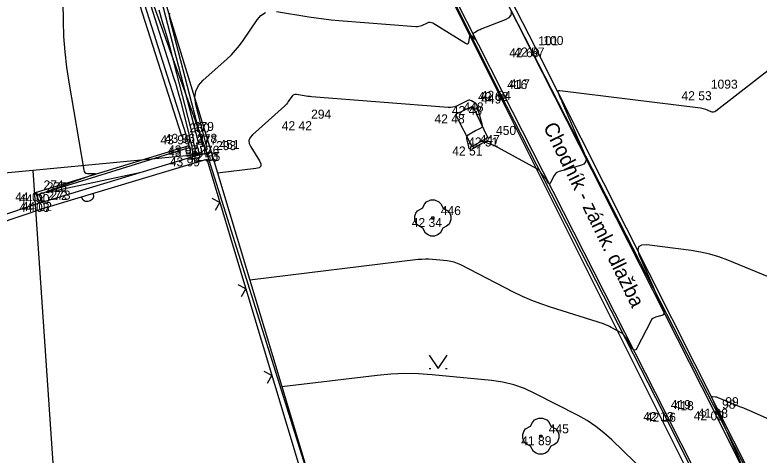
# Model space of a CAD drawing. Extents: x -702257 to -701487, y -1009871 to -1008841.
# Drawn here: x -701730.66 to -701710.05, y -1009090.17 to -1009077.99 of the extents above; entities that cross this region are included whole.
import ezdxf

# ---------------------------------------------------------------- set-up
doc = ezdxf.new("R2010")
doc.units = 0
for name, color, linetype in [('Ex_Major Contours', 7, 'Continuous'), ('Ex_Minor Contours', 7, 'Continuous'), ('Z_betonova_konstrukce', 7, 'Continuous'), ('Z_body', 7, 'Continuous'), ('Z_body_cisla', 7, 'Continuous'), ('Z_body_vysky_redukovane', 7, 'Continuous'), ('Z_chodnik', 7, 'Continuous'), ('Z_katastr_hranice', 7, 'Continuous'), ('Z_komunikace', 7, 'Continuous'), ('Z_obruba', 7, 'Continuous'), ('Z_ploty', 7, 'Continuous'), ('Z_ploty_znacky', 7, 'Continuous'), ('Z_popisy', 7, 'Continuous'), ('Z_rozhranni', 7, 'Continuous'), ('Z_site_nerozlisene_znaky', 7, 'Continuous'), ('Z_zelen_jednotliva', 7, 'Continuous'), ('Z_zlabek', 7, 'Continuous'), ('Z_znaky_kultur', 7, 'Continuous')]:
    doc.layers.add(name, color=color, linetype=linetype)

# ---------------------------------------------------------------- blocks, each defined once
blk = doc.blocks.new('POINT_DISPLAY')
blk.add_line((0, 0), (0, 0))
blk = doc.blocks.new('Z24')
for p, q in [((-0.23, 0.38), (-0.17, 0.45)), ((-0.17, 0.45), (-0.05, 0.5)), ((-0.05, 0.5), (0.05, 0.5)), ((0.05, 0.5), (0.17, 0.45)), ((0.17, 0.45), (0.23, 0.38)), ((-0.42, 0.2), (-0.28, 0.28)), ((-0.28, 0.28), (-0.23, 0.38)), ((0.23, 0.38), (0.28, 0.28)), ((0.28, 0.28), (0.42, 0.2)), ((-0.5, 0.05), (-0.47, 0.13)), ((-0.5, -0.05), (-0.5, 0.05)), ((-0.47, 0.13), (-0.42, 0.2)), ((-0.03, -0.03), (-0.03, 0.03)), ((-0.03, 0.03), (0.03, 0.03)), ((0.03, 0.03), (0.03, -0.03)), ((0.42, 0.2), (0.47, 0.13)), ((0.47, 0.13), (0.5, 0.05)), ((0.5, 0.05), (0.5, -0.05)), ((-0.45, -0.17), (-0.5, -0.05)), ((-0.38, -0.23), (-0.45, -0.17)), ((0.03, -0.03), (-0.03, -0.03)), ((0.45, -0.17), (0.38, -0.23)), ((0.5, -0.05), (0.45, -0.17)), ((-0.28, -0.28), (-0.38, -0.23)), ((-0.2, -0.42), (-0.28, -0.28)), ((0.28, -0.28), (0.2, -0.42)), ((0.38, -0.23), (0.28, -0.28)), ((-0.13, -0.47), (-0.2, -0.42)), ((-0.05, -0.5), (-0.13, -0.47)), ((0.05, -0.5), (-0.05, -0.5)), ((0.13, -0.47), (0.05, -0.5)), ((0.2, -0.42), (0.13, -0.47))]:
    blk.add_line(p, q)
blk = doc.blocks.new('Z216')
for p, q in [((-0.17, 0), (-0.15, 0.1)), ((-0.15, 0.1), (-0.1, 0.15)), ((-0.1, 0.15), (-0.03, 0.17)), ((-0.03, 0.17), (0.03, 0.17)), ((0.03, 0.17), (0.1, 0.15)), ((0.1, 0.15), (0.15, 0.1)), ((0.15, 0.1), (0.17, 0))]:
    blk.add_line(p, q)
blk = doc.blocks.new('Z212')
for p, q in [((-0.17, 0.17), (0, 0)), ((0, 0), (0.17, 0.17))]:
    blk.add_line(p, q)
blk = doc.blocks.new('Z314')
for p, q in [((-0.25, 0.17), (0, -0.2)), ((0, -0.2), (0.25, 0.17)), ((-0.25, -0.2), (-0.2, -0.2)), ((0.2, -0.2), (0.25, -0.2))]:
    blk.add_line(p, q)

msp = doc.modelspace()

# ---------------------------------------------------------------- linework, layer by layer
at = {"layer": 'Ex_Major Contours'}
for points in [[(-701729.393, -1009074.507), (-701729.328, -1009078.159), (-701729.313, -1009078.585), (-701729.281, -1009079.008), (-701729.234, -1009079.431), (-701729.17, -1009079.852), (-701728.758, -1009082.286), (-701728.746, -1009082.324), (-701728.725, -1009082.352), (-701728.695, -1009082.369), (-701728.655, -1009082.375), (-701728.478, -1009082.378), (-701728.445, -1009082.381), (-701728.433, -1009082.387), (-701728.442, -1009082.396), (-701728.473, -1009082.409), (-701729.598, -1009082.808), (-701729.747, -1009082.864), (-701729.795, -1009082.892), (-701729.74, -1009082.891), (-701729.582, -1009082.861), (-701727.163, -1009082.343)], [(-701725.471, -1009081.844), (-701725.49, -1009081.757), (-701725.491, -1009081.752), (-701725.491, -1009081.747), (-701725.491, -1009081.737), (-701725.491, -1009081.732), (-701725.492, -1009081.727), (-701725.518, -1009081.638), (-701725.519, -1009081.631), (-701725.517, -1009081.626), (-701725.512, -1009081.623), (-701725.505, -1009081.622), (-701725.471, -1009081.621), (-701725.463, -1009081.62), (-701725.459, -1009081.616), (-701725.457, -1009081.611), (-701725.458, -1009081.604), (-701726.37, -1009078.083), (-701726.38, -1009078.009), (-701726.371, -1009077.941)], [(-701713.193, -1009090.665), (-701714.135, -1009089.747), (-701714.349, -1009089.554), (-701714.576, -1009089.378), (-701714.815, -1009089.219), (-701715.067, -1009089.078), (-701716.261, -1009088.466), (-701716.55, -1009088.334), (-701716.848, -1009088.231), (-701717.154, -1009088.157), (-701717.468, -1009088.111), (-701719.11, -1009087.949), (-701719.49, -1009087.923), (-701719.869, -1009087.916), (-701720.249, -1009087.931), (-701720.628, -1009087.967), (-701723.268, -1009088.288)], [(-701707.024, -1009090.409), (-701710.161, -1009089.014), (-701710.267, -1009088.967), (-701710.373, -1009088.922), (-701710.479, -1009088.877), (-701710.585, -1009088.833), (-701711.189, -1009088.585), (-701711.207, -1009088.578), (-701711.226, -1009088.573), (-701711.245, -1009088.569), (-701711.264, -1009088.566), (-701711.342, -1009088.556), (-701711.358, -1009088.556), (-701711.367, -1009088.561), (-701711.37, -1009088.572), (-701711.365, -1009088.587), (-701711.265, -1009088.815), (-701711.246, -1009088.859), (-701711.226, -1009088.903), (-701711.207, -1009088.947), (-701711.187, -1009088.99), (-701710.428, -1009090.683)]]:
    msp.add_lwpolyline(points, dxfattribs=at)
at = {"layer": 'Ex_Minor Contours'}
for points in [[(-701727.93, -1009074.461), (-701726.269, -1009079.718), (-701726.218, -1009079.88), (-701726.171, -1009080.042), (-701726.125, -1009080.205), (-701726.081, -1009080.369), (-701725.827, -1009081.351), (-701725.827, -1009081.354), (-701725.83, -1009081.355), (-701725.837, -1009081.355), (-701725.84, -1009081.356), (-701725.84, -1009081.358), (-701725.764, -1009081.618), (-701725.763, -1009081.624), (-701725.762, -1009081.63), (-701725.761, -1009081.636), (-701725.761, -1009081.642), (-701725.763, -1009081.668), (-701725.763, -1009081.674), (-701725.763, -1009081.68), (-701725.762, -1009081.686), (-701725.761, -1009081.692), (-701725.713, -1009081.909)], [(-701725.552, -1009081.865), (-701725.581, -1009081.735), (-701725.582, -1009081.728), (-701725.582, -1009081.721), (-701725.581, -1009081.705), (-701725.581, -1009081.702), (-701725.581, -1009081.698), (-701725.582, -1009081.694), (-701725.583, -1009081.691), (-701725.625, -1009081.545), (-701725.626, -1009081.54), (-701725.624, -1009081.536), (-701725.621, -1009081.533), (-701725.616, -1009081.533), (-701725.59, -1009081.532), (-701725.585, -1009081.531), (-701725.582, -1009081.529), (-701725.58, -1009081.525), (-701725.581, -1009081.519), (-701726.67, -1009077.319)], [(-701725.632, -1009081.887), (-701725.671, -1009081.714), (-701725.672, -1009081.709), (-701725.672, -1009081.704), (-701725.673, -1009081.699), (-701725.672, -1009081.694), (-701725.671, -1009081.674), (-701725.671, -1009081.669), (-701725.671, -1009081.664), (-701725.672, -1009081.659), (-701725.673, -1009081.654), (-701725.732, -1009081.452), (-701725.733, -1009081.448), (-701725.732, -1009081.446), (-701725.73, -1009081.444), (-701725.726, -1009081.444), (-701725.71, -1009081.443), (-701725.706, -1009081.443), (-701725.704, -1009081.441), (-701725.703, -1009081.439), (-701725.704, -1009081.435), (-701726.261, -1009079.285), (-701726.357, -1009078.926), (-701726.457, -1009078.569), (-701726.562, -1009078.212), (-701726.672, -1009077.858)], [(-701725.391, -1009081.822), (-701725.4, -1009081.778), (-701725.401, -1009081.774), (-701725.4, -1009081.766), (-701725.401, -1009081.764), (-701725.412, -1009081.725), (-701725.413, -1009081.719), (-701725.412, -1009081.714), (-701725.408, -1009081.712), (-701725.402, -1009081.711), (-701725.351, -1009081.71), (-701725.342, -1009081.708), (-701725.336, -1009081.704), (-701725.334, -1009081.697), (-701725.335, -1009081.688), (-701725.652, -1009080.464), (-701725.678, -1009080.274), (-701725.653, -1009080.099), (-701725.577, -1009079.94), (-701725.45, -1009079.797), (-701724.794, -1009079.211), (-701724.669, -1009079.093), (-701724.552, -1009078.967), (-701724.443, -1009078.835), (-701724.343, -1009078.696), (-701723.956, -1009078.125), (-701723.85, -1009078.003), (-701723.726, -1009077.924)], [(-701723.422, -1009077.894), (-701722.524, -1009078.04), (-701722.318, -1009078.071), (-701722.11, -1009078.098), (-701721.903, -1009078.121), (-701721.695, -1009078.139), (-701719.557, -1009078.307), (-701719.515, -1009078.308), (-701719.474, -1009078.303), (-701719.434, -1009078.292), (-701719.395, -1009078.277), (-701719.241, -1009078.203), (-701719.203, -1009078.19), (-701719.165, -1009078.187), (-701719.128, -1009078.194), (-701719.092, -1009078.211), (-701718.17, -1009078.777), (-701718.141, -1009078.789), (-701718.119, -1009078.788), (-701718.103, -1009078.772), (-701718.092, -1009078.743), (-701718.061, -1009078.583), (-701718.053, -1009078.56), (-701718.042, -1009078.55), (-701718.027, -1009078.553), (-701718.009, -1009078.569), (-701717.926, -1009078.662), (-701717.911, -1009078.677), (-701717.903, -1009078.681), (-701717.903, -1009078.672), (-701717.911, -1009078.652), (-701717.959, -1009078.549), (-701717.966, -1009078.524), (-701717.964, -1009078.503), (-701717.953, -1009078.485), (-701717.932, -1009078.47), (-701717.83, -1009078.414), (-701717.805, -1009078.401), (-701717.779, -1009078.389), (-701717.752, -1009078.377), (-701717.725, -1009078.366), (-701717.073, -1009078.117), (-701716.976, -1009078.063), (-701716.921, -1009077.991), (-701716.907, -1009077.902)], [(-701709.107, -1009078.989), (-701711.253, -1009080.649), (-701711.284, -1009080.668), (-701711.316, -1009080.677), (-701711.35, -1009080.677), (-701711.384, -1009080.667), (-701711.527, -1009080.609), (-701711.562, -1009080.595), (-701711.599, -1009080.584), (-701711.636, -1009080.576), (-701711.674, -1009080.57), (-701715.576, -1009080.086), (-701715.607, -1009080.086), (-701715.625, -1009080.096), (-701715.63, -1009080.117), (-701715.621, -1009080.147), (-701715.559, -1009080.288), (-701715.544, -1009080.323), (-701715.528, -1009080.359), (-701715.513, -1009080.394), (-701715.498, -1009080.429), (-701714.871, -1009081.877), (-701714.845, -1009081.975), (-701714.858, -1009082.055), (-701714.911, -1009082.115), (-701715.004, -1009082.156), (-701715.591, -1009082.322), (-701715.634, -1009082.339), (-701715.671, -1009082.363), (-701715.702, -1009082.394), (-701715.727, -1009082.433), (-701715.838, -1009082.647), (-701715.848, -1009082.663), (-701715.859, -1009082.669), (-701715.871, -1009082.664), (-701715.883, -1009082.649), (-701715.931, -1009082.57), (-701715.944, -1009082.55), (-701715.957, -1009082.531), (-701715.97, -1009082.512), (-701715.984, -1009082.494), (-701716.094, -1009082.35), (-701716.119, -1009082.321), (-701716.146, -1009082.296), (-701716.175, -1009082.273), (-701716.207, -1009082.253), (-701717.392, -1009081.607), (-701717.418, -1009081.594), (-701717.443, -1009081.583), (-701717.47, -1009081.572), (-701717.497, -1009081.563), (-701717.605, -1009081.528), (-701717.632, -1009081.523), (-701717.658, -1009081.523), (-701717.684, -1009081.528), (-701717.709, -1009081.539), (-701717.982, -1009081.694), (-701718.023, -1009081.711), (-701718.056, -1009081.708), (-701718.08, -1009081.685), (-701718.095, -1009081.643), (-701718.143, -1009081.416), (-701718.146, -1009081.377), (-701718.137, -1009081.344), (-701718.118, -1009081.315), (-701718.087, -1009081.292), (-701717.905, -1009081.189), (-701717.886, -1009081.178), (-701717.866, -1009081.167), (-701717.847, -1009081.157), (-701717.827, -1009081.148), (-701717.747, -1009081.109), (-701717.73, -1009081.098), (-701717.72, -1009081.084), (-701717.716, -1009081.067), (-701717.718, -1009081.047), (-701717.861, -1009080.509), (-701717.871, -1009080.483), (-701717.884, -1009080.461), (-701717.902, -1009080.441), (-701717.924, -1009080.425), (-701718.02, -1009080.366), (-701718.044, -1009080.354), (-701718.068, -1009080.35), (-701718.093, -1009080.352), (-701718.119, -1009080.361), (-701718.418, -1009080.504), (-701718.477, -1009080.528), (-701718.538, -1009080.544), (-701718.6, -1009080.551), (-701718.664, -1009080.55), (-701722.449, -1009080.253), (-701722.499, -1009080.249), (-701722.55, -1009080.243), (-701722.6, -1009080.237), (-701722.65, -1009080.229), (-701722.867, -1009080.194), (-701722.907, -1009080.193), (-701722.941, -1009080.201), (-701722.971, -1009080.22), (-701722.997, -1009080.25), (-701723.091, -1009080.388), (-701723.115, -1009080.422), (-701723.141, -1009080.454), (-701723.17, -1009080.485), (-701723.2, -1009080.513), (-701724.084, -1009081.303), (-701724.151, -1009081.38), (-701724.181, -1009081.463), (-701724.174, -1009081.551), (-701724.132, -1009081.644), (-701723.889, -1009082.025), (-701723.85, -1009082.11), (-701723.854, -1009082.175), (-701723.902, -1009082.219), (-701723.992, -1009082.243), (-701725.052, -1009082.372)], [(-701709.033, -1009085.55), (-701710.921, -1009084.776), (-701711.168, -1009084.684), (-701711.42, -1009084.609), (-701711.677, -1009084.551), (-701711.938, -1009084.51), (-701713.167, -1009084.357), (-701713.311, -1009084.358), (-701713.394, -1009084.405), (-701713.415, -1009084.498), (-701713.375, -1009084.636), (-701713.024, -1009085.435), (-701712.987, -1009085.519), (-701712.95, -1009085.603), (-701712.913, -1009085.688), (-701712.877, -1009085.773), (-701712.694, -1009086.196), (-701712.683, -1009086.234), (-701712.689, -1009086.265), (-701712.709, -1009086.289), (-701712.746, -1009086.305), (-701712.922, -1009086.355), (-701712.963, -1009086.371), (-701712.999, -1009086.394), (-701713.029, -1009086.424), (-701713.053, -1009086.461), (-701713.44, -1009087.214), (-701713.47, -1009087.258), (-701713.501, -1009087.273), (-701713.534, -1009087.26), (-701713.567, -1009087.219), (-701713.757, -1009086.909), (-701713.763, -1009086.899), (-701713.77, -1009086.889), (-701713.777, -1009086.879), (-701713.784, -1009086.869), (-701713.814, -1009086.83), (-701713.822, -1009086.82), (-701713.831, -1009086.812), (-701713.841, -1009086.805), (-701713.851, -1009086.798), (-701714.146, -1009086.638), (-701714.199, -1009086.61), (-701714.254, -1009086.585), (-701714.309, -1009086.563), (-701714.366, -1009086.544), (-701715.833, -1009086.079), (-701716.094, -1009085.99), (-701716.351, -1009085.89), (-701716.604, -1009085.78), (-701716.852, -1009085.659), (-701718.312, -1009084.91), (-701718.403, -1009084.869), (-701718.497, -1009084.836), (-701718.594, -1009084.813), (-701718.693, -1009084.798), (-701719.095, -1009084.759), (-701719.196, -1009084.752), (-701719.296, -1009084.75), (-701719.397, -1009084.754), (-701719.497, -1009084.763), (-701724.16, -1009085.33)]]:
    msp.add_lwpolyline(points, dxfattribs=at)
at = {"layer": 'Z_betonova_konstrukce'}
msp.add_line((-701726.83, -1009076.56), (-701725.23, -1009081.78), dxfattribs=at)
at = {"layer": 'Z_chodnik'}
for p, q in [((-701721.85, -1009070.82), (-701717.18, -1009080.09)), ((-701717.18, -1009080.09), (-701712.65, -1009089)), ((-701712.65, -1009089), (-701708.35, -1009097.45))]:
    msp.add_line(p, q, dxfattribs=at)
at = {"layer": 'Z_katastr_hranice'}
for p, q in [((-701694.46, -1009121.65), (-701719.83, -1009072.18)), ((-701701.55, -1009111.59), (-701721.16, -1009072.35)), ((-701728.42, -1009073.28), (-701725.34, -1009081.83)), ((-701725.34, -1009081.83), (-701730.17, -1009082.29)), ((-701719.22, -1009101.25), (-701725.34, -1009081.83)), ((-701730.17, -1009082.29), (-701734.93, -1009082.74)), ((-701730.17, -1009082.29), (-701729.53, -1009091.63))]:
    msp.add_line(p, q, dxfattribs=at)
at = {"layer": 'Z_komunikace'}
for p, q in [((-701716.25, -1009078.89), (-701720.71, -1009070.16)), ((-701711.21, -1009088.89), (-701716.25, -1009078.89)), ((-701705.72, -1009099.73), (-701711.21, -1009088.89))]:
    msp.add_line(p, q, dxfattribs=at)
at = {"layer": 'Z_obruba'}
for p, q in [((-701716.39, -1009078.91), (-701720.34, -1009071.11)), ((-701721.49, -1009071.65), (-701717.25, -1009080.12)), ((-701711.3, -1009088.96), (-701716.39, -1009078.91)), ((-701717.25, -1009080.12), (-701712.72, -1009088.98)), ((-701730, -1009082.95), (-701725.84, -1009081.66)), ((-701725.84, -1009081.66), (-701725.84, -1009081.6)), ((-701730, -1009082.95), (-701729.91, -1009083.17)), ((-701712.72, -1009088.98), (-701708.42, -1009097.51)), ((-701705.87, -1009099.77), (-701711.3, -1009088.96))]:
    msp.add_line(p, q, dxfattribs=at)
at = {"layer": 'Z_ploty'}
for p, q in [((-701725.23, -1009081.78), (-701725.31, -1009081.8)), ((-701725.23, -1009081.78), (-701721.2, -1009095.15)), ((-701729.91, -1009083.17), (-701725.79, -1009081.93)), ((-701729.86, -1009083.34), (-701725.35, -1009081.98)), ((-701725.79, -1009081.93), (-701725.31, -1009081.8)), ((-701725.35, -1009081.98), (-701721.37, -1009095.2)), ((-701732.69, -1009084.09), (-701729.98, -1009083.19)), ((-701729.98, -1009083.19), (-701729.91, -1009083.17)), ((-701732.63, -1009084.26), (-701729.86, -1009083.34))]:
    msp.add_line(p, q, dxfattribs=at)
at = {"layer": 'Z_rozhranni'}
for p, q in [((-701725.93, -1009081.28), (-701728.49, -1009073.23)), ((-701725.84, -1009081.6), (-701725.93, -1009081.28)), ((-701730.09, -1009082.9), (-701725.84, -1009081.6)), ((-701730.09, -1009082.9), (-701729.98, -1009083.19))]:
    msp.add_line(p, q, dxfattribs=at)
at = {"layer": 'Z_site_nerozlisene_znaky'}
for p, q in [((-701717.98, -1009080.51), (-701718.46, -1009080.74)), ((-701717.57, -1009081.38), (-701717.98, -1009080.51)), ((-701718.46, -1009080.74), (-701718.01, -1009081.63)), ((-701718.01, -1009081.63), (-701717.57, -1009081.38))]:
    msp.add_line(p, q, dxfattribs=at)
at = {"layer": 'Z_zlabek'}
for q in [(-701728.61, -1009073.27), (-701725.93, -1009081.28)]:
    msp.add_line((-701726.05, -1009081.32), q, dxfattribs=at)

# ---------------------------------------------------------------- block references
at = {"layer": 'Z_body'}
for p in [(-701716.25, -1009078.89), (-701716.39, -1009078.91), (-701717.25, -1009080.12), (-701717.18, -1009080.09), (-701711.62, -1009080.1), (-701717.98, -1009080.51), (-701718.46, -1009080.74), (-701722.69, -1009080.93), (-701726.05, -1009081.32), (-701725.93, -1009081.28), (-701717.57, -1009081.38), (-701725.84, -1009081.6), (-701725.84, -1009081.66), (-701725.23, -1009081.78), (-701718.01, -1009081.63), (-701725.79, -1009081.93), (-701725.31, -1009081.8), (-701730.09, -1009082.9), (-701730, -1009082.95), (-701729.98, -1009083.19), (-701729.91, -1009083.17), (-701719.09, -1009083.61), (-701712.72, -1009088.98), (-701711.3, -1009088.96), (-701711.21, -1009088.89), (-701712.65, -1009089), (-701716.1, -1009089.65)]:
    msp.add_blockref('POINT_DISPLAY', p, dxfattribs=at)
at = {"layer": 'Z_ploty_znacky'}
for name, p, rotation in [('Z216', (-701728.66, -1009082.98), -163.2), ('Z212', (-701724.99, -1009083.18), 106.80000000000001), ('Z212', (-701724.27, -1009085.57), 106.80000000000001), ('Z212', (-701723.55, -1009087.97), 106.80000000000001)]:
    msp.add_blockref(name, p, dxfattribs=dict(at, rotation=rotation))
at = {"layer": 'Z_zelen_jednotliva'}
for p in [(-701719.09, -1009083.61), (-701716.1, -1009089.65)]:
    msp.add_blockref('Z24', p, dxfattribs=at)
at = {"layer": 'Z_znaky_kultur'}
msp.add_blockref('Z314', (-701718.94, -1009087.58), dxfattribs=at)

# ---------------------------------------------------------------- texts
at = {"layer": 'Z_body_cisla'}
for s, p in [('101', (-701716.17, -1009078.83)), ('100', (-701716.03, -1009078.82)), ('416', (-701717.03, -1009080.04)), ('417', (-701716.96, -1009080.02)), ('1093', (-701711.39, -1009080.03)), ('449', (-701717.75, -1009080.44)), ('448', (-701718.24, -1009080.66)), ('294', (-701722.46, -1009080.86)), ('279', (-701725.71, -1009081.2)), ('280', (-701725.83, -1009081.24)), ('450', (-701717.34, -1009081.31)), ('278', (-701725.62, -1009081.53)), ('277', (-701725.62, -1009081.58)), ('447', (-701717.79, -1009081.56)), ('293', (-701725.09, -1009081.73)), ('451', (-701725, -1009081.7)), ('276', (-701725.56, -1009081.86)), ('274', (-701729.87, -1009082.82)), ('275', (-701729.78, -1009082.87)), ('272', (-701729.76, -1009083.11)), ('273', (-701729.68, -1009083.1)), ('446', (-701718.87, -1009083.53)), ('99', (-701710.99, -1009088.82)), ('419', (-701712.5, -1009088.9)), ('418', (-701712.42, -1009088.93)), ('98', (-701711.08, -1009088.89)), ('445', (-701715.88, -1009089.57))]:
    msp.add_text(s, height=0.25, dxfattribs=at).set_placement(p)
at = {"layer": 'Z_body_vysky_redukovane'}
for s, p in [('42 57', (-701716.833, -1009079.14)), ('42 69', (-701716.973, -1009079.16)), ('42 62', (-701717.833, -1009080.37)), ('42 64', (-701717.763, -1009080.34)), ('42 53', (-701712.203, -1009080.35)), ('42 48', (-701718.563, -1009080.76)), ('42 48', (-701719.043, -1009080.99)), ('42 42', (-701723.273, -1009081.18)), ('43 96', (-701726.633, -1009081.57)), ('43 96', (-701726.513, -1009081.53)), ('42 51', (-701718.112, -1009081.63)), ('43 97', (-701726.423, -1009081.85)), ('43 96', (-701726.423, -1009081.91)), ('42 55', (-701725.813, -1009082.03)), ('42 51', (-701718.552, -1009081.88)), ('43 99', (-701726.373, -1009082.18)), ('42 50', (-701725.873, -1009082.05)), ('44 02', (-701730.653, -1009083.15)), ('44 00', (-701730.542, -1009083.2)), ('44 03', (-701730.542, -1009083.44)), ('44 02', (-701730.473, -1009083.42)), ('42 34', (-701719.673, -1009083.86)), ('42 13', (-701713.262, -1009089.23)), ('42 16', (-701713.192, -1009089.25)), ('42 09', (-701711.863, -1009089.21)), ('41 98', (-701711.752, -1009089.14)), ('41 89', (-701716.642, -1009089.9))]:
    msp.add_text(s, height=0.25, dxfattribs=at).set_placement(p)
at = {"layer": 'Z_popisy'}
msp.add_text('Chodník - zámk. dlažba', height=0.4, rotation=296.1, dxfattribs=at).set_placement((-701716.04, -1009081.08))

doc.saveas('drawing.dxf')
